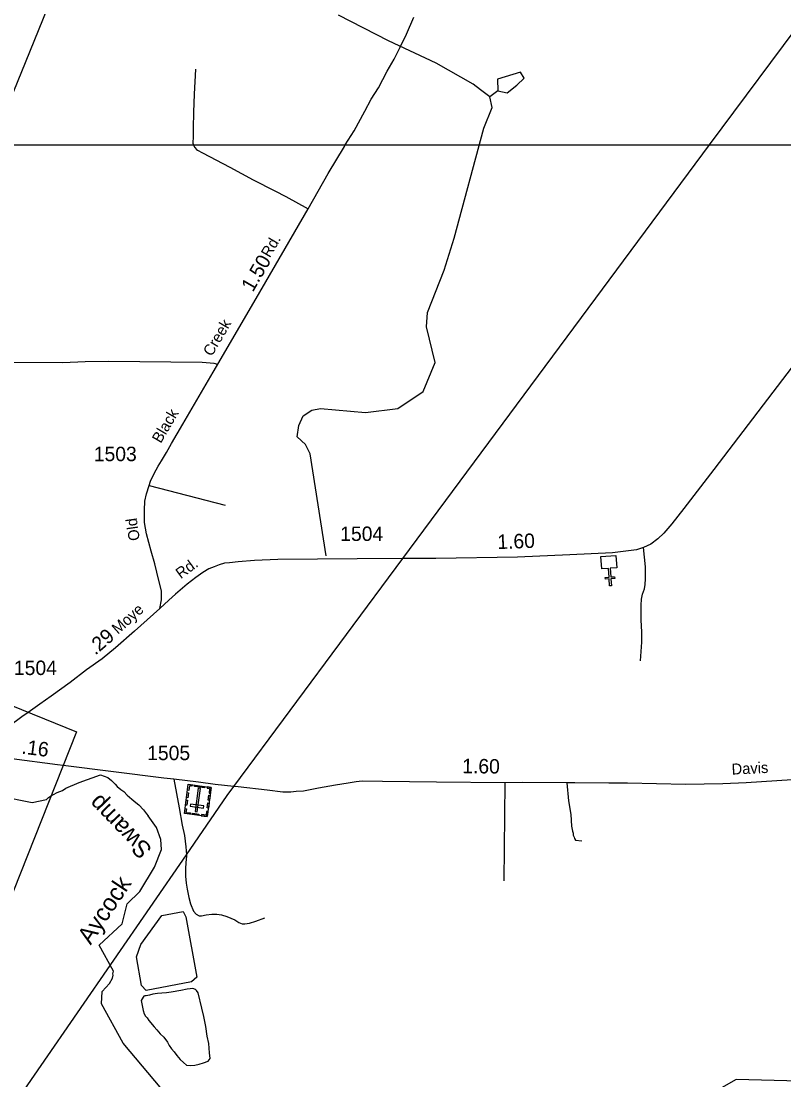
# Model space of a CAD drawing. Extents: x 2206922 to 2357709, y 510027 to 673830.
# Drawn here: x 2308071 to 2314671, y 653784 to 662949 of the extents above; entities that cross this region are included whole.
import ezdxf

# ---------------------------------------------------------------- set-up
doc = ezdxf.new("R2010")
doc.units = 0
for name, color, linetype in [('Exist Boundary Political City Limit New', 7, 'Continuous'), ('Exist Cultural Cemetery CELL', 7, 'Continuous'), ('Exist Cultural Church CELL', 7, 'Continuous'), ('Exist Hydrographic Creek Single Shore', 7, 'Continuous'), ('Exist Hydrographic Creek Single Shore Label', 7, 'Continuous'), ('Exist Hydrographic Misc Water Feature', 7, 'Continuous'), ('Exist Hydrographic Pond Under 1500 Sq Ft', 7, 'Continuous'), ('Exist Railroad Mainline', 7, 'Continuous'), ('Exist Road Non-System Type 51', 7, 'Continuous'), ('Exist Road Secondary Mileage Hundredths English Label', 7, 'Continuous'), ('Exist Road Secondary Type 41 Attributed', 7, 'Continuous'), ('Exist Road Secondary Type 51 Attributed', 7, 'Continuous'), ('Exist Road Secondary Type 51 Label', 7, 'Continuous'), ('Exist Road Secondary Type 51 Number Label', 7, 'Continuous'), ('Exist Utilities Electrical Transmission Line', 7, 'Continuous'), ('Map Preparation Boundary City Limit Buffer Line', 7, 'Continuous'), ('Map Preparation Inset Cut Line', 7, 'Continuous')]:
    doc.layers.add(name, color=color, linetype=linetype)

msp = doc.modelspace()

# ---------------------------------------------------------------- linework, layer by layer
at = {"layer": 'Exist Boundary Political City Limit New'}
msp.add_lwpolyline([(2303401.8, 649390.8), (2303317, 649542.9), (2303089.8, 650127.4), (2303035.5, 650194.7), (2303351.8, 651009.5), (2303170.2, 651065.1), (2303245.8, 651290.1), (2303073.5, 651231.2), (2303156, 651468.6), (2301035.5, 652338.5), (2303631.2, 658792.3), (2308548.8, 656795.4), (2306001.2, 650373), (2304628.8, 650908.6), (2304584.2, 650853.8), (2304289.2, 650802.4), (2304227.2, 650603.8), (2304032.8, 650465.9), (2303944.5, 650218.4), (2303784, 650273.1), (2303401.8, 649390.8)], dxfattribs=at)
at = {"layer": 'Exist Cultural Cemetery CELL'}
for points in [[(2309680.8, 656063.5), (2309483.5, 656089.9), (2309517.2, 656342.3), (2309714.5, 656315.9)], [(2309550, 656337.9), (2309548.5, 656326.5), (2309526.7, 656329.4), (2309521.3, 656289.4), (2309510.3, 656290.8), (2309517.2, 656342.3)], [(2309656, 656312.2), (2309571.9, 656323.4), (2309573.4, 656334.7), (2309657.5, 656323.5)], [(2309518.9, 656269.1), (2309513.2, 656226.2), (2309501.9, 656227.7), (2309507.6, 656270.6)], [(2309576.6, 656107), (2309595.2, 656104.5), (2309622, 656305.5), (2309603.5, 656308)], [(2309681.7, 656320.3), (2309680.2, 656308.9), (2309702, 656306), (2309696.7, 656265.9), (2309707.7, 656264.4), (2309714.6, 656315.9)], [(2309705.3, 656246.6), (2309699.6, 656203.7), (2309688.3, 656205.2), (2309694, 656248.1)], [(2309510.1, 656203.8), (2309504.4, 656160.9), (2309493.1, 656162.4), (2309498.9, 656205.3)], [(2309649.4, 656136.4), (2309651.9, 656154.9), (2309535.1, 656170.5), (2309532.7, 656152)], [(2309696.4, 656180), (2309690.7, 656137.1), (2309679.4, 656138.6), (2309685.1, 656181.5)], [(2309489.2, 656132.9), (2309500.4, 656131.4), (2309496.2, 656099.5), (2309536.4, 656094.1), (2309534.9, 656083.1), (2309483.4, 656089.9)], [(2309607.4, 656073.4), (2309556, 656080.2), (2309557.6, 656091.5), (2309608.9, 656084.7)], [(2309686.6, 656106.5), (2309675.3, 656108), (2309671.1, 656076.1), (2309630.9, 656081.4), (2309629.4, 656070.4), (2309680.8, 656063.5)]]:
    msp.add_lwpolyline(points, close=True, dxfattribs=at)
at = {"layer": 'Exist Cultural Church CELL'}
msp.add_lwpolyline([(2313225.6, 658217.3), (2313168.8, 658213.1), (2313174.3, 658137.1), (2313206.3, 658139.5), (2313207.4, 658123.5), (2313175.5, 658121.2), (2313179.9, 658061.2), (2313163.9, 658060), (2313159.5, 658120), (2313127.6, 658117.7), (2313126.4, 658133.6), (2313158.4, 658136), (2313152.8, 658211.9), (2313095.3, 658207.8), (2313087.6, 658314), (2313217.8, 658323.5)], close=True, dxfattribs=at)
at = {"layer": 'Exist Hydrographic Creek Single Shore'}
for points in [[(2309333.9, 653647.6), (2308953.9, 654101.4), (2308766.9, 654441.7), (2308770.2, 654547.9), (2308836.1, 654617.4), (2308862.2, 654664.3), (2308865.6, 654690.3), (2308863.9, 654702.5), (2308869.1, 654723.3), (2308745, 654949.4), (2308943.7, 655134.8), (2308987.1, 655306.7), (2309098.2, 655414.4), (2309224.9, 655624.5), (2309283.9, 655779), (2309278.6, 655865.8), (2309241.5, 655967.2), (2309169.7, 656069.1)], [(2314916, 653768.3), (2314259.3, 653786.8), (2314131.1, 653714.1)]]:
    msp.add_lwpolyline(points, dxfattribs=at)
at = {"layer": 'Exist Hydrographic Misc Water Feature'}
for points in [[(2310709.3, 658320.4), (2310572.6, 659202.9), (2310531.6, 659285), (2310459.8, 659350), (2310473.4, 659449.2), (2310511, 659531.3), (2310586.3, 659582.6), (2310661.5, 659596.3), (2311051.2, 659562.1), (2311331.5, 659596.3), (2311550.3, 659743.3), (2311652.8, 659993), (2311577.6, 660304.3), (2311587.9, 660427.4), (2311731.4, 660793.4), (2311818.9, 661069.7), (2312076, 662021.9), (2312147, 662201.6), (2312126.7, 662294.5), (2312045.6, 662355.4), (2311981.8, 662404.7), (2311662.8, 662584.6), (2311250.9, 662779.3), (2310815.8, 663002.2)], [(2312393.5, 662506.2), (2312193.4, 662448.2), (2312196.3, 662346.7), (2312277.5, 662329.3), (2312361.3, 662396.2), (2312425.4, 662456.9), (2312393.5, 662506.2)], [(2312196.3, 662346.7), (2312126.7, 662294.5)], [(2307877.3, 656242.9), (2308166.7, 656185), (2308289.8, 656211.8), (2308307.4, 656227.9), (2308323.8, 656240), (2308349.6, 656254.3), (2308383.3, 656270.8), (2308426.9, 656287.3), (2308456.1, 656309.1), (2308571.8, 656358.7), (2308756.4, 656424.9), (2308819.8, 656400.1), (2308852.9, 656375.3), (2308883.2, 656345), (2308900.2, 656322.3), (2308933, 656296.7), (2308958.8, 656279), (2308989.2, 656249.3), (2309027.5, 656213.9), (2309063.8, 656184.1), (2309088, 656164.3), (2309128.4, 656120.8), (2309156.5, 656085.4), (2309169.7, 656069.1)], [(2309533.6, 654570.5), (2309506, 654569.1), (2309453, 654557.2), (2309369.4, 654544.2), (2309329.2, 654538.1), (2309289.4, 654533.6), (2309251.7, 654531.2), (2309209.2, 654524.6), (2309179.9, 654516.4), (2309152, 654512.1), (2309139.7, 654509.9), (2309131.7, 654507.8), (2309126.2, 654499.7), (2309110.6, 654469.9), (2309117.5, 654427.1), (2309127.1, 654383), (2309135.4, 654354.1), (2309147.8, 654336.1), (2309160, 654320.3), (2309176.7, 654296.2), (2309220.8, 654243.8), (2309244.2, 654217.6), (2309273.2, 654183.1), (2309305.4, 654152), (2309335.7, 654110), (2309351.7, 654079.7), (2309372.4, 654053.5), (2309395.8, 654027.3), (2309417.8, 653994.2), (2309446.8, 653959.7), (2309474.3, 653933.5), (2309501.9, 653911.5), (2309536.3, 653908.7), (2309573.6, 653911.5), (2309612.1, 653919.8), (2309649.3, 653932.2), (2309688.3, 653945), (2309707.4, 653969.6), (2309702, 654018.8), (2309693.8, 654098), (2309680.1, 654160.9), (2309669.2, 654245.6), (2309652.1, 654332), (2309635.6, 654405.1), (2309603.9, 654537.4), (2309588.7, 654556.7), (2309579.1, 654566.4), (2309557.2, 654573.6), (2309533.6, 654570.5)]]:
    msp.add_lwpolyline(points, dxfattribs=at)
at = {"layer": 'Exist Hydrographic Pond Under 1500 Sq Ft'}
msp.add_lwpolyline([(2309152.9, 654557.2), (2309111.9, 654601), (2309068.2, 654849.7), (2309107.1, 654956.5), (2309288.2, 655206.7), (2309472.5, 655240.5), (2309497.1, 655194.1), (2309590, 654672), (2309543.5, 654631), (2309152.9, 654557.2)], dxfattribs=at)
at = {"layer": 'Exist Railroad Mainline'}
msp.add_lwpolyline([(2310181.1, 667695.3), (2309875, 666943.2), (2309540, 666120.1), (2307813.2, 661877.2), (2306143.9, 657775.6), (2306142.6, 657772.5), (2305536, 656280.9), (2305016.5, 655003.5), (2304836.2, 654560)], dxfattribs=at)
at = {"layer": 'Exist Road Non-System Type 51'}
for p, q in [((2309178.2, 658930.6), (2309835.6, 658758.7)), ((2312255.8, 656355.5), (2312247.2, 655506.2))]:
    msp.add_line(p, q, dxfattribs=at)
for points in [[(2309579, 662534.1), (2309569.3, 662317.5), (2309562.1, 662162.5), (2309560.3, 662023.7), (2309558.5, 661949.7), (2309556, 661892.2), (2309561.7, 661877.2)], [(2309561.7, 661877.2), (2309562.1, 661876.2), (2309572.3, 661856.2), (2309588.4, 661838.5), (2309596.7, 661832.6), (2309640.8, 661809), (2309875.6, 661686.5), (2310079.2, 661576.6), (2310264.8, 661479.2), (2310360.3, 661430.5), (2310554.9, 661324.2)], [(2309772.3, 659978.2), (2309739.8, 659986.3), (2309638.3, 659994.4), (2308826.2, 660002.5), (2308623.2, 659998.5), (2308432.3, 659990.4), (2307498.4, 659994.4)], [(2313430.1, 657412), (2313442.7, 657572.3), (2313442.7, 657659.9), (2313437.2, 657766.7), (2313437.2, 657837.9), (2313437.2, 657892.7), (2313439.9, 657944.7), (2313448.1, 657988.5), (2313464.5, 658035.1), (2313470, 658073.4), (2313475.5, 658120), (2313472.8, 658150.1), (2313472.8, 658224.1), (2313456.3, 658393.8)], [(2309393.2, 656385.6), (2309437, 656137.4), (2309464.4, 655989.5), (2309484.5, 655898.2), (2309497.2, 655799.6), (2309500.3, 655732.8)], [(2312792.2, 656353.7), (2312806.8, 656200.3), (2312826.9, 656081.7), (2312834.2, 655979.4), (2312843.3, 655935.6), (2312847, 655919.2), (2312848.8, 655902.8), (2312856.1, 655884.5), (2312858.5, 655874.1), (2312868.7, 655860.1), (2312923.6, 655853.5)], [(2309500.3, 655732.8), (2309500.9, 655719.3), (2309495.4, 655664.5), (2309491.8, 655609.8), (2309491.8, 655547.7), (2309499.1, 655485.6), (2309508.2, 655434.5), (2309521, 655363.3), (2309535.6, 655308.5), (2309562.9, 655244.6), (2309584.8, 655217.2), (2309610.4, 655204.5), (2309632.2, 655204.5), (2309670.6, 655211.8), (2309719.8, 655217.2), (2309765.4, 655217.2), (2309805.6, 655213.6), (2309849.4, 655197.2), (2309918.7, 655168), (2309955.2, 655146), (2309982.5, 655135.1), (2310006.3, 655135.1), (2310046.4, 655140.6), (2310101.1, 655157), (2310179.6, 655186.2)]]:
    msp.add_lwpolyline(points, dxfattribs=at)
at = {"layer": 'Exist Road Secondary Type 41 Attributed'}
msp.add_lwpolyline([(2315207, 660566), (2314066.6, 659068.9), (2313806.6, 658729.3), (2313702.6, 658597.9), (2313634.2, 658515.7), (2313582.2, 658466.4), (2313519.3, 658422.6), (2313488.6, 658405.7), (2313456.3, 658393.8), (2313396.1, 658373.3), (2313327.7, 658362.3), (2313188.1, 658347.3), (2312818.7, 658328.1), (2312367.1, 658308.9), (2311658.3, 658298), (2311373.9, 658296.3), (2310979.6, 658293.9), (2310292.7, 658288.4), (2310090.2, 658280.2), (2309947.9, 658269.2), (2309874, 658261), (2309830.2, 658255.5), (2309783.7, 658241.9), (2309739.9, 658225.4), (2309693.4, 658209), (2309644.1, 658176.1), (2309581.2, 658132.3), (2309507.3, 658074.8), (2309406, 657987.2), (2309348.5, 657937.9), (2309271.8, 657864.2)], dxfattribs=at)
at = {"layer": 'Exist Road Secondary Type 51 Attributed'}
for points in [[(2309271.8, 657864.2), (2309286.3, 657938.1), (2309286.3, 657977.8), (2309284.5, 658016.5), (2309262.8, 658106.9), (2309228.6, 658250.9), (2309196.2, 658360.9), (2309154.7, 658510.5), (2309138.5, 658609.7), (2309136.7, 658716), (2309140.3, 658793.5), (2309154.7, 658858.4), (2309178.2, 658930.6), (2309190.8, 658966.6), (2309221.4, 659032.4), (2309257.4, 659095.5), (2309284.5, 659144.2), (2309327.7, 659216.3), (2309370.9, 659293.8), (2309470, 659461.5), (2309731.3, 659910.4), (2310104.2, 660548.6), (2310554.9, 661324.2), (2310727.8, 661631.5), (2310868.4, 661865), (2310875.9, 661877.2), (2310953, 662001.1), (2311044.9, 662168.8), (2311101.1, 662274.5), (2311161.9, 662373.2), (2311239.5, 662515.8), (2311299, 662620.4), (2311351.2, 662725), (2311406.8, 662835.5), (2311468.3, 662982.8)], [(2309271.8, 657864.2), (2309050.2, 657669.1), (2308886, 657524.8), (2308771.1, 657428.1), (2308637.4, 657334.5), (2308494.7, 657223.1), (2308331.4, 657104.9), (2308231.1, 657035.6), (2308131.8, 656964.7), (2308077.8, 656926), (2307658.2, 656618.4)], [(2314744.4, 656381.1), (2314346.7, 656353.7), (2314144.2, 656346.4), (2313819.4, 656340.9), (2313317.7, 656351), (2313157.1, 656351), (2312861.6, 656353.7), (2312792.2, 656353.7), (2312412.7, 656359.2), (2312255.8, 656355.5), (2311666.5, 656360.1), (2311197.6, 656366.5), (2311022.5, 656368.3), (2310969.6, 656362.8), (2310900.3, 656351.9), (2310790.8, 656333.6), (2310643, 656308.1), (2310515.3, 656283.4), (2310449.6, 656278.8), (2310404, 656274.3), (2310336.5, 656274.3), (2310199.7, 656290.7), (2309949.7, 656319.1), (2309911.3, 656323.5), (2309750.8, 656341.8), (2309604.9, 656360.1), (2309393.2, 656385.6), (2309305.7, 656395.7), (2308433.8, 656505.6), (2308386.1, 656511.6), (2307988.4, 656562.7)]]:
    msp.add_lwpolyline(points, dxfattribs=at)
at = {"layer": 'Exist Utilities Electrical Transmission Line'}
for p, q in [((2314028.7, 661877.2), (2317507.9, 666570.2)), ((2311373.9, 658296.3), (2314028.7, 661877.2)), ((2309911.3, 656323.5), (2311373.9, 658296.3))]:
    msp.add_line(p, q, dxfattribs=at)
for points in [[(2309500.3, 655732.8), (2309852.5, 656244.1), (2309911.3, 656323.5)], [(2307603.4, 652984.1), (2307929.6, 653452.8), (2309500.3, 655732.8)]]:
    msp.add_lwpolyline(points, dxfattribs=at)
at = {"layer": 'Map Preparation Boundary City Limit Buffer Line'}
msp.add_lwpolyline([(2303401.8, 649390.8), (2303317, 649542.9), (2303089.8, 650127.4), (2303035.5, 650194.7), (2303351.8, 651009.5), (2303170.2, 651065.1), (2303245.8, 651290.1), (2303073.5, 651231.2), (2303156, 651468.6), (2301035.5, 652338.5), (2303631.2, 658792.3), (2308548.8, 656795.4), (2306001.2, 650373), (2304628.8, 650908.6), (2304584.2, 650853.8), (2304289.2, 650802.4), (2304227.2, 650603.8), (2304032.8, 650465.9), (2303944.5, 650218.4), (2303784, 650273.1), (2303401.8, 649390.8)], dxfattribs=at)
at = {"layer": 'Map Preparation Inset Cut Line'}
for p, q in [((2307813.2, 661877.2), (2309561.7, 661877.2)), ((2309561.7, 661877.2), (2310875.9, 661877.2)), ((2310875.9, 661877.2), (2314028.7, 661877.2))]:
    msp.add_line(p, q, dxfattribs=at)
msp.add_lwpolyline([(2314028.7, 661877.2), (2315207, 661877.2), (2315207, 660566)], dxfattribs=at)

# ---------------------------------------------------------------- texts
at = {"layer": 'Exist Hydrographic Creek Single Shore Label'}
for s, rotation, p in [('Swamp', 134.05468, (2309212.5, 655785.3)), ('Aycock', 56.3481, (2308671.9, 654945.6))]:
    msp.add_text(s, height=150, rotation=rotation, dxfattribs=at).set_placement(p)
at = {"layer": 'Exist Road Secondary Mileage Hundredths English Label'}
for s, rotation, p in [('1.50', 59.86641, (2310075.6, 660597.3)), ('1.60', 2.02154, (2312193.6, 658378.7)), ('.29', 40.76011, (2308712.1, 657455.1)), ('.16', 352.77024, (2308070.3, 656608.4)), ('1.60', 359.33191, (2311887.4, 656439))]:
    msp.add_text(s, height=125, rotation=rotation, dxfattribs=at).set_placement(p)
at = {"layer": 'Exist Road Secondary Type 51 Label'}
for s, rotation, p in [('Rd.', 59.58263, (2310222, 660895.1)), ('Creek', 59.58263, (2309720.6, 660041)), ('Black', 59.40799, (2309278.3, 659288.8)), ('Old', 98.03956, (2309097.9, 658457.2)), ('Rd.', 36.46834, (2309452, 658117.1)), ('Moye', 41.65576, (2308907.3, 657637)), ('Davis', 2.79864, (2314221.6, 656425.9))]:
    msp.add_text(s, height=95, rotation=rotation, dxfattribs=at).set_placement(p)
at = {"layer": 'Exist Road Secondary Type 51 Number Label'}
for s, p in [('1503', (2308699.1, 659139.9)), ('1504', (2310832.1, 658449.1)), ('1504', (2308007.9, 657288.3)), ('1505', (2309161.1, 656551.6))]:
    msp.add_text(s, height=125, dxfattribs=at).set_placement(p)

doc.saveas('drawing.dxf')
